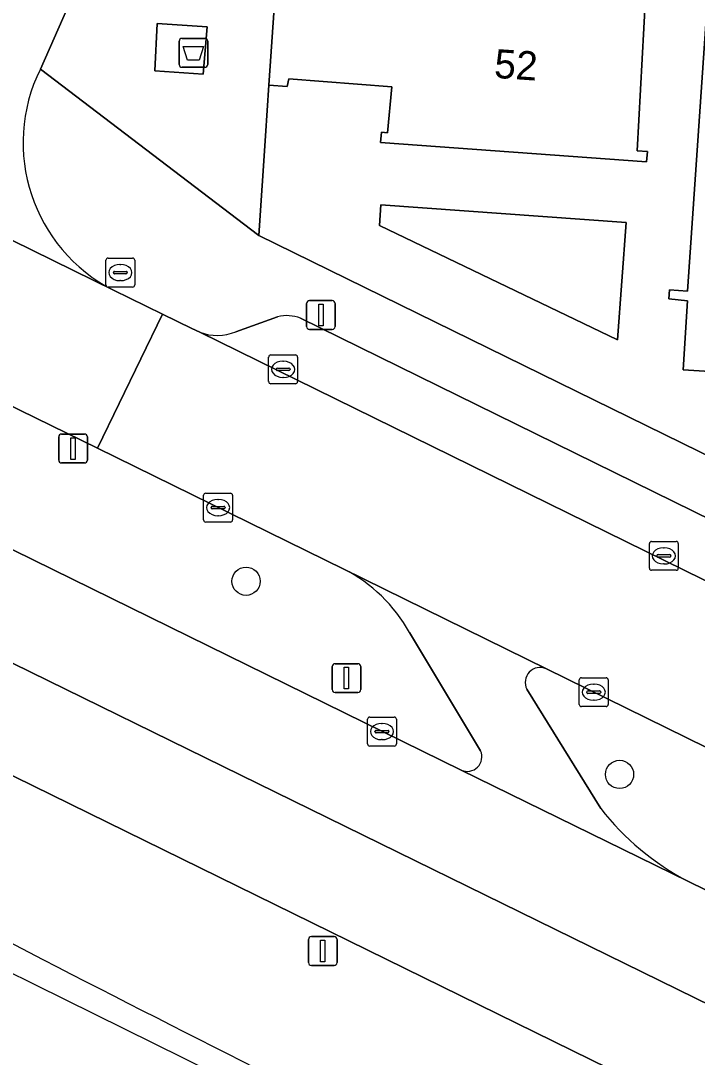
# Model space of a CAD drawing. Extents: x 160349 to 161355, y 381727 to 382854.
# Drawn here: x 160518.52 to 160541.94, y 381959.4 to 381995.3 of the extents above; entities that cross this region are included whole.
import ezdxf

# ---------------------------------------------------------------- set-up
doc = ezdxf.new("R2010")
doc.units = 0
for name, color, linetype in [('IMGEO_Afval_apart_plaats', 7, 'Continuous'), ('IMGEO_Berm_groen', 7, 'Continuous'), ('IMGEO_Boom', 7, 'Continuous'), ('IMGEO_Fietspad_open', 7, 'Continuous'), ('IMGEO_Groenvoorziening', 7, 'Continuous'), ('IMGEO_Kolk', 7, 'Continuous'), ('IMGEO_Lichtmast', 7, 'Continuous'), ('IMGEO_Pand', 7, 'Continuous'), ('IMGEO_Pand_nummerreeks', 7, 'Continuous'), ('IMGEO_Parkeervlak_open', 7, 'Continuous'), ('IMGEO_Rijbaan_lokaal_open', 7, 'Continuous'), ('IMGEO_Rijbaan_regionaal_gesloten', 7, 'Continuous'), ('IMGEO_Rioolput', 7, 'Continuous'), ('IMGEO_Verkeersbordpaal', 7, 'Continuous'), ('IMGEO_Voetpad_gesloten', 7, 'Continuous'), ('IMGEO_Voetpad_open', 7, 'Continuous')]:
    doc.layers.add(name, color=color, linetype=linetype)

msp = doc.modelspace()

# ---------------------------------------------------------------- linework, layer by layer
at = {"layer": 'IMGEO_Afval_apart_plaats'}
for p, q in [((160524.004, 381993.789), (160524.004, 381994.589)), ((160524.004, 381994.589), (160524.004, 381993.789)), ((160524.104, 381994.689), (160524.894, 381994.689)), ((160524.894, 381994.689), (160524.104, 381994.689)), ((160524.994, 381994.589), (160524.994, 381993.789)), ((160524.994, 381993.789), (160524.994, 381994.589)), ((160524.894, 381993.689), (160524.104, 381993.689)), ((160524.104, 381993.689), (160524.894, 381993.689))]:
    msp.add_line(p, q, dxfattribs=at)
msp.add_lwpolyline([(160524.147, 381994.403), (160524.851, 381994.403), (160524.702, 381993.933), (160524.296, 381993.933), (160524.147, 381994.403)], dxfattribs=at)
for centre, start, end in [((160524.104, 381994.589), 90, 180), ((160524.104, 381994.589), 90, 180), ((160524.894, 381994.589), 0, 90), ((160524.894, 381994.589), 360, 90), ((160524.104, 381993.789), 180, 270), ((160524.104, 381993.789), 180, 270), ((160524.894, 381993.789), 270, 0), ((160524.894, 381993.789), 270, 0)]:
    msp.add_arc(centre, 0.1, start, end, dxfattribs=at)
at = {"layer": 'IMGEO_Berm_groen'}
for points in [[(160470.966, 382000.2), (160471.23, 382000.07), (160471.374, 382000), (160500, 381985.934), (160504.124, 381983.908), (160533.77, 381969.346)], [(160539.534, 381958.684), (160500.917, 381977.657), (160500, 381978.108), (160455.444, 382000)], [(160529.706, 381976.301), (160521.176, 381980.499), (160506.148, 381987.854), (160504.347, 381988.735), (160498.999, 381991.333), (160481.251, 382000)], [(160534.438, 381970.009), (160531.98, 381974.106)], [(160608.793, 381937.16), (160592.235, 381945.566), (160572.712, 381955.134), (160536.714, 381972.851)], [(160536.042, 381972.144), (160538.598, 381968.014)], [(160541.611, 381965.496), (160611.254, 381931.265), (160646.282, 381914.496), (160650.605, 381913.428)]]:
    msp.add_lwpolyline(points, dxfattribs=at)
for centre, radius, start, end in [((160527.271, 381971.502), 5.381, 28.9353, 63.0902), ((160536.498, 381972.383), 0.515, 65.2686, 207.6392), ((160994.241, 382884.268), 1036.684, 241.849199, 243.798888), ((160533.981, 381969.801), 0.502, 245.0728, 24.4967), ((160545.928, 381973.724), 9.292, 217.9158, 242.3124)]:
    msp.add_arc(centre, radius, start, end, dxfattribs=at)
at = {"layer": 'IMGEO_Boom'}
for centre in [(160526.32, 381975.884), (160539.247, 381969.192)]:
    msp.add_circle(centre, 0.489, dxfattribs=at)
at = {"layer": 'IMGEO_Fietspad_open'}
for points in [[(160536.714, 381972.851), (160529.706, 381976.301)], [(160531.98, 381974.106), (160534.438, 381970.009)], [(160538.598, 381968.014), (160536.042, 381972.144)], [(160533.77, 381969.346), (160541.611, 381965.496)]]:
    msp.add_lwpolyline(points, dxfattribs=at)
for centre, radius, start, end in [((160527.271, 381971.502), 5.381, 28.9353, 63.0902), ((160536.498, 381972.383), 0.515, 65.2686, 207.6392), ((160533.981, 381969.801), 0.502, 245.0728, 24.4967), ((160545.928, 381973.724), 9.292, 217.9158, 242.3124)]:
    msp.add_arc(centre, radius, start, end, dxfattribs=at)
at = {"layer": 'IMGEO_Groenvoorziening'}
msp.add_lwpolyline([(160539.473, 381988.31), (160530.989, 381988.917), (160530.938, 381988.203), (160539.182, 381984.248)], close=True, dxfattribs=at)
at = {"layer": 'IMGEO_Kolk'}
for p, q in [((160527.178, 381983.725), (160528.03, 381983.725)), ((160527.103, 381982.799), (160527.103, 381983.651)), ((160527.591, 381983.505), (160527.616, 381983.505)), ((160528.104, 381983.651), (160528.104, 381982.799)), ((160527.362, 381983.219), (160527.362, 381983.231)), ((160527.8, 381983.182), (160527.402, 381983.182)), ((160527.405, 381983.268), (160527.803, 381983.268)), ((160527.846, 381983.231), (160527.846, 381983.219)), ((160528.03, 381982.725), (160527.178, 381982.725)), ((160527.614, 381982.945), (160527.589, 381982.945)), ((160524.852, 381978.009), (160524.852, 381978.861)), ((160524.927, 381978.935), (160525.779, 381978.935)), ((160525.34, 381978.715), (160525.365, 381978.715)), ((160525.853, 381978.861), (160525.853, 381978.009)), ((160525.111, 381978.429), (160525.111, 381978.441)), ((160525.549, 381978.392), (160525.151, 381978.392)), ((160525.154, 381978.478), (160525.552, 381978.478)), ((160525.595, 381978.441), (160525.595, 381978.429)), ((160525.779, 381977.935), (160524.927, 381977.935)), ((160525.363, 381978.155), (160525.338, 381978.155)), ((160540.356, 381977.263), (160541.208, 381977.263)), ((160540.281, 381976.337), (160540.281, 381977.189)), ((160540.769, 381977.043), (160540.794, 381977.043)), ((160541.282, 381977.189), (160541.282, 381976.337)), ((160540.54, 381976.757), (160540.54, 381976.769)), ((160540.978, 381976.72), (160540.58, 381976.72)), ((160540.583, 381976.806), (160540.981, 381976.806)), ((160541.024, 381976.769), (160541.024, 381976.757)), ((160541.208, 381976.263), (160540.356, 381976.263)), ((160540.792, 381976.483), (160540.767, 381976.483)), ((160537.93, 381972.542), (160538.782, 381972.542)), ((160537.855, 381971.616), (160537.855, 381972.468)), ((160538.343, 381972.322), (160538.368, 381972.322)), ((160538.856, 381972.468), (160538.856, 381971.616)), ((160538.114, 381972.036), (160538.114, 381972.048)), ((160538.552, 381971.999), (160538.154, 381971.999)), ((160538.157, 381972.085), (160538.555, 381972.085)), ((160538.598, 381972.048), (160538.598, 381972.036)), ((160538.782, 381971.542), (160537.93, 381971.542)), ((160538.366, 381971.762), (160538.341, 381971.762)), ((160530.524, 381970.251), (160530.524, 381971.103)), ((160530.599, 381971.177), (160531.451, 381971.177)), ((160531.525, 381971.103), (160531.525, 381970.251)), ((160531.012, 381970.957), (160531.037, 381970.957)), ((160530.783, 381970.671), (160530.783, 381970.683)), ((160531.221, 381970.634), (160530.823, 381970.634)), ((160530.826, 381970.72), (160531.224, 381970.72)), ((160531.035, 381970.397), (160531.01, 381970.397)), ((160531.267, 381970.683), (160531.267, 381970.671)), ((160531.451, 381970.177), (160530.599, 381970.177))]:
    msp.add_line(p, q, dxfattribs=at)
for points in [[(160527.178, 381983.725), (160528.03, 381983.725)], [(160527.103, 381982.799), (160527.103, 381983.651)], [(160528.104, 381983.651), (160528.104, 381982.799)], [(160528.03, 381982.725), (160527.178, 381982.725)], [(160524.852, 381978.009), (160524.852, 381978.861)], [(160524.927, 381978.935), (160525.779, 381978.935)], [(160525.853, 381978.861), (160525.853, 381978.009)], [(160525.779, 381977.935), (160524.927, 381977.935)], [(160540.356, 381977.263), (160541.208, 381977.263)], [(160540.281, 381976.337), (160540.281, 381977.189)], [(160541.282, 381977.189), (160541.282, 381976.337)], [(160541.208, 381976.263), (160540.356, 381976.263)], [(160537.93, 381972.542), (160538.782, 381972.542)], [(160537.855, 381971.616), (160537.855, 381972.468)], [(160538.856, 381972.468), (160538.856, 381971.616)], [(160538.782, 381971.542), (160537.93, 381971.542)], [(160530.524, 381970.251), (160530.524, 381971.103)], [(160530.599, 381971.177), (160531.451, 381971.177)], [(160531.525, 381971.103), (160531.525, 381970.251)], [(160531.451, 381970.177), (160530.599, 381970.177)]]:
    msp.add_lwpolyline(points, dxfattribs=at)
for centre, radius, start, end in [((160527.18, 381983.649), 0.0765, 91.552, 178.448), ((160527.18, 381983.649), 0.0765, 91.552, 178.448), ((160528.028, 381983.649), 0.0765, 1.552, 88.448), ((160528.028, 381983.649), 0.0765, 1.552, 88.448), ((160527.402, 381983.228), 0.0403, 85.8775, 175.7526), ((160527.399, 381983.218), 0.0366, 178.938, 274.7102), ((160527.803, 381983.225), 0.043, 264.8664, 352.4533), ((160527.807, 381983.23), 0.0386, 1.7309, 96.639), ((160527.18, 381982.801), 0.0765, 181.552, 268.448), ((160527.18, 381982.801), 0.0765, 181.552, 268.448), ((160528.028, 381982.801), 0.0765, 271.552, 358.448), ((160528.028, 381982.801), 0.0765, 271.552, 358.448), ((160524.929, 381978.859), 0.0765, 91.552, 178.448), ((160524.929, 381978.859), 0.0765, 91.552, 178.448), ((160525.777, 381978.859), 0.0765, 1.552, 88.448), ((160525.777, 381978.859), 0.0765, 1.552, 88.448), ((160525.151, 381978.438), 0.0403, 85.8775, 175.7526), ((160525.148, 381978.428), 0.0366, 178.938, 274.7102), ((160525.552, 381978.435), 0.043, 264.8664, 352.4533), ((160525.556, 381978.44), 0.0386, 1.7309, 96.639), ((160524.929, 381978.011), 0.0765, 181.552, 268.448), ((160524.929, 381978.011), 0.0765, 181.552, 268.448), ((160525.777, 381978.011), 0.0765, 271.552, 358.448), ((160525.777, 381978.011), 0.0765, 271.552, 358.448), ((160540.358, 381977.187), 0.0765, 91.552, 178.448), ((160540.358, 381977.187), 0.0765, 91.552, 178.448), ((160541.206, 381977.187), 0.0765, 1.552, 88.448), ((160541.206, 381977.187), 0.0765, 1.552, 88.448), ((160540.58, 381976.766), 0.0403, 85.8775, 175.7526), ((160540.577, 381976.756), 0.0366, 178.938, 274.7102), ((160540.981, 381976.763), 0.043, 264.8664, 352.4533), ((160540.985, 381976.768), 0.0386, 1.7309, 96.639), ((160540.358, 381976.339), 0.0765, 181.552, 268.448), ((160540.358, 381976.339), 0.0765, 181.552, 268.448), ((160541.206, 381976.339), 0.0765, 271.552, 358.448), ((160541.206, 381976.339), 0.0765, 271.552, 358.448), ((160537.932, 381972.466), 0.0765, 91.552, 178.448), ((160537.932, 381972.466), 0.0765, 91.552, 178.448), ((160538.78, 381972.466), 0.0765, 1.552, 88.448), ((160538.78, 381972.466), 0.0765, 1.552, 88.448), ((160538.154, 381972.045), 0.0403, 85.8775, 175.7526), ((160538.151, 381972.035), 0.0366, 178.938, 274.7102), ((160538.555, 381972.042), 0.043, 264.8664, 352.4533), ((160538.559, 381972.047), 0.0386, 1.7309, 96.639), ((160537.932, 381971.618), 0.0765, 181.552, 268.448), ((160537.932, 381971.618), 0.0765, 181.552, 268.448), ((160538.78, 381971.618), 0.0765, 271.552, 358.448), ((160538.78, 381971.618), 0.0765, 271.552, 358.448), ((160530.601, 381971.101), 0.0765, 91.552, 178.448), ((160530.601, 381971.101), 0.0765, 91.552, 178.448), ((160531.449, 381971.101), 0.0765, 1.552, 88.448), ((160531.449, 381971.101), 0.0765, 1.552, 88.448), ((160530.823, 381970.68), 0.0403, 85.8775, 175.7526), ((160530.82, 381970.67), 0.0366, 178.938, 274.7102), ((160531.224, 381970.677), 0.043, 264.8664, 352.4533), ((160531.228, 381970.682), 0.0386, 1.7309, 96.639), ((160530.601, 381970.253), 0.0765, 181.552, 268.448), ((160530.601, 381970.253), 0.0765, 181.552, 268.448), ((160531.449, 381970.253), 0.0765, 271.552, 358.448), ((160531.449, 381970.253), 0.0765, 271.552, 358.448)]:
    msp.add_arc(centre, radius, start, end, dxfattribs=at)
for centre, major_axis, ratio, start_param, end_param in [((160527.59, 381983.225), (-0.387, 0.002), 0.722429, 4.712389, 7.853982), ((160527.615, 381983.225), (-0.39, 0.002), 0.717154, 1.570796, 4.712389), ((160525.339, 381978.435), (-0.387, 0.002), 0.722429, 4.712389, 7.853982), ((160525.364, 381978.435), (-0.39, 0.002), 0.717154, 1.570796, 4.712389), ((160540.768, 381976.763), (-0.387, 0.002), 0.722429, 4.712389, 7.853982), ((160540.793, 381976.763), (-0.39, 0.002), 0.717154, 1.570796, 4.712389), ((160538.342, 381972.042), (-0.387, 0.002), 0.722429, 4.712389, 7.853982), ((160538.367, 381972.042), (-0.39, 0.002), 0.717154, 1.570796, 4.712389), ((160531.011, 381970.677), (-0.387, 0.002), 0.722429, 4.712389, 7.853982), ((160531.036, 381970.677), (-0.39, 0.002), 0.717154, 1.570796, 4.712389)]:
    msp.add_ellipse(centre, major_axis=major_axis, ratio=ratio, start_param=start_param, end_param=end_param, dxfattribs=at)
at = {"layer": 'IMGEO_Lichtmast'}
for p, q in [((160528.415, 381984.705), (160528.415, 381985.505)), ((160528.415, 381985.505), (160528.415, 381984.705)), ((160528.515, 381985.605), (160529.305, 381985.605)), ((160529.305, 381985.605), (160528.515, 381985.605)), ((160529.405, 381985.505), (160529.405, 381984.705)), ((160529.405, 381984.705), (160529.405, 381985.505)), ((160529.305, 381984.605), (160528.515, 381984.605)), ((160528.515, 381984.605), (160529.305, 381984.605))]:
    msp.add_line(p, q, dxfattribs=at)
msp.add_lwpolyline([(160528.835, 381985.48), (160528.985, 381985.48), (160528.985, 381984.73), (160528.835, 381984.73), (160528.835, 381985.48)], dxfattribs=at)
for centre, start, end in [((160528.515, 381985.505), 90, 180), ((160528.515, 381985.505), 90, 180), ((160529.305, 381985.505), 0, 90), ((160529.305, 381985.505), 360, 90), ((160528.515, 381984.705), 180, 270), ((160528.515, 381984.705), 180, 270), ((160529.305, 381984.705), 270, 0), ((160529.305, 381984.705), 270, 0)]:
    msp.add_arc(centre, 0.1, start, end, dxfattribs=at)
at = {"layer": 'IMGEO_Pand'}
for points in [[(160528.873, 382014.469), (160528.64, 382004.369), (160527.89, 382004.415), (160527.114, 381993.069), (160527.748, 381993.017), (160527.803, 381993.287), (160531.361, 381993.015), (160531.216, 381991.421), (160531.007, 381991.44), (160530.974, 381991.082), (160540.186, 381990.409), (160540.212, 381990.769), (160539.853, 381990.795), (160540.551, 382003.552), (160540.576, 382004.011), (160541.862, 382003.963), (160542.395, 382011.655), (160543.158, 382011.604), (160545.217, 382011.457), (160545.241, 382011.793), (160546.018, 382011.75), (160546.094, 382012.847), (160545.277, 382012.91), (160545.31, 382013.349)], [(160544.983, 381982.984), (160549.349, 381991.807), (160544.974, 381993.97), (160545.124, 381994.266), (160542.264, 381995.693), (160541.603, 381985.935), (160540.978, 381985.979), (160540.958, 381985.667), (160541.597, 381985.592), (160541.452, 381983.205)]]:
    msp.add_lwpolyline(points, close=True, dxfattribs=at)
at = {"layer": 'IMGEO_Parkeervlak_open'}
for points in [[(160527.412, 381985.04), (160525.966, 381984.527)], [(160572.357, 381963.283), (160528.206, 381984.994)], [(160524.716, 381984.511), (160574.307, 381960.126)]]:
    msp.add_lwpolyline(points, dxfattribs=at)
for centre, radius, start, end in [((160527.741, 381983.837), 1.247, 68.0837, 105.285), ((160525.321, 381986.073), 1.675, 248.8185, 292.6482)]:
    msp.add_arc(centre, radius, start, end, dxfattribs=at)
at = {"layer": 'IMGEO_Rijbaan_lokaal_open'}
for points in [[(160519.2, 381993.627), (160526.211, 382009.53)], [(160507.741, 381992.845), (160521.73, 381985.97)]]:
    msp.add_lwpolyline(points, dxfattribs=at)
for points in [[(160507.741, 381992.845), (160506.618, 381993.385), (160504.347, 381988.735), (160506.148, 381987.854), (160521.176, 381980.499), (160523.423, 381985.137), (160521.73, 381985.97)], [(160572.712, 381955.134), (160574.957, 381959.806), (160574.307, 381960.126), (160524.716, 381984.511), (160524.448, 381984.643), (160523.423, 381985.137), (160521.176, 381980.499), (160529.706, 381976.301), (160536.714, 381972.851)]]:
    msp.add_lwpolyline(points, close=True, dxfattribs=at)
msp.add_arc((160524.336, 381991.077), 5.734, 153.5988, 242.97, dxfattribs=at)
at = {"layer": 'IMGEO_Rijbaan_regionaal_gesloten'}
for points in [[(160611.254, 381931.265), (160541.611, 381965.496), (160533.77, 381969.346), (160504.124, 381983.908), (160500, 381985.934), (160471.374, 382000), (160471.23, 382000.07), (160470.966, 382000.2), (160470.66, 382000.348), (160450.169, 382010.348), (160440.51, 382015.937), (160430.85, 382021.147), (160416.645, 382028.442), (160389.625, 382042.303), (160373.577, 382050.173), (160371.881, 382047.489), (160375.217, 382045.862), (160386.708, 382039.893), (160421.758, 382022.143), (160437.621, 382013.617), (160463.286, 382000.069), (160480.616, 381991.543), (160502.506, 381980.754), (160574.526, 381945.414)], [(160455.444, 382000), (160500, 381978.108), (160500.917, 381977.657), (160539.534, 381958.684), (160573.257, 381942.368), (160602.469, 381927.781), (160631.431, 381913.742), (160643.255, 381908.186), (160644.778, 381911.361), (160621.946, 381922.116), (160603.508, 381931.151), (160574.526, 381945.414), (160502.506, 381980.754), (160480.616, 381991.543), (160463.286, 382000.069), (160437.621, 382013.617), (160421.758, 382022.143), (160386.708, 382039.893), (160375.217, 382045.862), (160371.881, 382047.489)], [(160388.502, 382029.431), (160386.929, 382030.144), (160366.707, 382039.047), (160365.751, 382037.141), (160419.184, 382012.886), (160466.234, 381988.022), (160504.185, 381969.247), (160520.062, 381961.392), (160640.692, 381901.715)]]:
    msp.add_lwpolyline(points, dxfattribs=at)
msp.add_arc((160994.241, 382884.268), 1036.684, 241.849199, 243.798888, dxfattribs=at)
at = {"layer": 'IMGEO_Rioolput'}
for p, q in [((160521.468, 381986.15), (160521.468, 381987.002)), ((160521.543, 381987.076), (160522.395, 381987.076)), ((160522.469, 381987.002), (160522.469, 381986.15)), ((160521.727, 381986.57), (160521.727, 381986.582)), ((160521.77, 381986.619), (160522.168, 381986.619)), ((160521.956, 381986.856), (160521.981, 381986.856)), ((160522.211, 381986.582), (160522.211, 381986.57)), ((160522.165, 381986.533), (160521.767, 381986.533)), ((160521.979, 381986.296), (160521.954, 381986.296)), ((160522.395, 381986.076), (160521.543, 381986.076))]:
    msp.add_line(p, q, dxfattribs=at)
for points in [[(160521.468, 381986.15), (160521.468, 381987.002)], [(160521.543, 381987.076), (160522.395, 381987.076)], [(160522.469, 381987.002), (160522.469, 381986.15)], [(160522.395, 381986.076), (160521.543, 381986.076)]]:
    msp.add_lwpolyline(points, dxfattribs=at)
for centre, radius, start, end in [((160521.545, 381987), 0.0765, 91.552, 178.448), ((160521.545, 381987), 0.0765, 91.552, 178.448), ((160522.393, 381987), 0.0765, 1.552, 88.448), ((160522.393, 381987), 0.0765, 1.552, 88.448), ((160521.767, 381986.579), 0.0403, 85.8775, 175.7526), ((160521.764, 381986.569), 0.0366, 178.938, 274.7102), ((160522.168, 381986.576), 0.043, 264.8664, 352.4533), ((160522.172, 381986.581), 0.0386, 1.7309, 96.639), ((160521.545, 381986.152), 0.0765, 181.552, 268.448), ((160521.545, 381986.152), 0.0765, 181.552, 268.448), ((160522.393, 381986.152), 0.0765, 271.552, 358.448), ((160522.393, 381986.152), 0.0765, 271.552, 358.448)]:
    msp.add_arc(centre, radius, start, end, dxfattribs=at)
for centre, major_axis, ratio, start_param, end_param in [((160521.955, 381986.576), (-0.387, 0.002), 0.722429, 4.712389, 7.853982), ((160521.98, 381986.576), (-0.39, 0.002), 0.717154, 1.570796, 4.712389)]:
    msp.add_ellipse(centre, major_axis=major_axis, ratio=ratio, start_param=start_param, end_param=end_param, dxfattribs=at)
at = {"layer": 'IMGEO_Verkeersbordpaal'}
for p, q in [((160519.837, 381980.082), (160519.837, 381980.882)), ((160519.837, 381980.882), (160519.837, 381980.082)), ((160519.937, 381980.982), (160520.727, 381980.982)), ((160520.727, 381980.982), (160519.937, 381980.982)), ((160520.827, 381980.882), (160520.827, 381980.082)), ((160520.827, 381980.082), (160520.827, 381980.882)), ((160520.727, 381979.982), (160519.937, 381979.982)), ((160519.937, 381979.982), (160520.727, 381979.982)), ((160529.302, 381972.129), (160529.302, 381972.929)), ((160529.302, 381972.929), (160529.302, 381972.129)), ((160529.402, 381973.029), (160530.192, 381973.029)), ((160530.192, 381973.029), (160529.402, 381973.029)), ((160530.292, 381972.929), (160530.292, 381972.129)), ((160530.292, 381972.129), (160530.292, 381972.929)), ((160530.192, 381972.029), (160529.402, 381972.029)), ((160529.402, 381972.029), (160530.192, 381972.029)), ((160528.58, 381963.576), (160529.37, 381963.576)), ((160529.37, 381963.576), (160528.58, 381963.576)), ((160528.48, 381962.676), (160528.48, 381963.476)), ((160528.48, 381963.476), (160528.48, 381962.676)), ((160529.47, 381963.476), (160529.47, 381962.676)), ((160529.47, 381962.676), (160529.47, 381963.476)), ((160529.37, 381962.576), (160528.58, 381962.576)), ((160528.58, 381962.576), (160529.37, 381962.576))]:
    msp.add_line(p, q, dxfattribs=at)
for points in [[(160520.257, 381980.857), (160520.407, 381980.857), (160520.407, 381980.107), (160520.257, 381980.107), (160520.257, 381980.857)], [(160529.722, 381972.904), (160529.872, 381972.904), (160529.872, 381972.154), (160529.722, 381972.154), (160529.722, 381972.904)], [(160528.9, 381963.451), (160529.05, 381963.451), (160529.05, 381962.701), (160528.9, 381962.701), (160528.9, 381963.451)]]:
    msp.add_lwpolyline(points, dxfattribs=at)
for centre, start, end in [((160519.937, 381980.882), 90, 180), ((160519.937, 381980.882), 90, 180), ((160520.727, 381980.882), 0, 90), ((160520.727, 381980.882), 360, 90), ((160519.937, 381980.082), 180, 270), ((160519.937, 381980.082), 180, 270), ((160520.727, 381980.082), 270, 0), ((160520.727, 381980.082), 270, 0), ((160529.402, 381972.929), 90, 180), ((160529.402, 381972.929), 90, 180), ((160530.192, 381972.929), 0, 90), ((160530.192, 381972.929), 360, 90), ((160529.402, 381972.129), 180, 270), ((160529.402, 381972.129), 180, 270), ((160530.192, 381972.129), 270, 0), ((160530.192, 381972.129), 270, 0), ((160528.58, 381963.476), 90, 180), ((160528.58, 381963.476), 90, 180), ((160529.37, 381963.476), 0, 90), ((160529.37, 381963.476), 360, 90), ((160528.58, 381962.676), 180, 270), ((160528.58, 381962.676), 180, 270), ((160529.37, 381962.676), 270, 0), ((160529.37, 381962.676), 270, 0)]:
    msp.add_arc(centre, 0.1, start, end, dxfattribs=at)
at = {"layer": 'IMGEO_Voetpad_gesloten'}
msp.add_lwpolyline([(160523.244, 381995.203), (160523.165, 381993.563), (160524.841, 381993.448), (160524.977, 381995.091)], close=True, dxfattribs=at)
at = {"layer": 'IMGEO_Voetpad_open'}
for points in [[(160526.211, 382009.53), (160519.2, 381993.627), (160526.761, 381987.863), (160526.995, 381991.315), (160527.114, 381993.069), (160527.89, 382004.415), (160528.64, 382004.369), (160528.873, 382014.469), (160529.135, 382019.87)], [(160542.395, 382011.655), (160541.862, 382003.963), (160540.576, 382004.011), (160540.551, 382003.552), (160539.853, 381990.795), (160540.212, 381990.769), (160540.186, 381990.409), (160530.974, 381991.082), (160531.007, 381991.44), (160531.216, 381991.421), (160531.361, 381993.015), (160527.803, 381993.287), (160527.748, 381993.017), (160527.114, 381993.069), (160526.995, 381991.315), (160526.761, 381987.863), (160574.983, 381964.188)], [(160544.983, 381982.984), (160541.452, 381983.205), (160541.597, 381985.592), (160540.958, 381985.667), (160540.978, 381985.979), (160541.603, 381985.935), (160542.264, 381995.693)], [(160574.983, 381964.188), (160526.761, 381987.863), (160519.2, 381993.627)], [(160521.73, 381985.97), (160523.423, 381985.137), (160524.448, 381984.643), (160524.716, 381984.511)], [(160525.966, 381984.527), (160527.412, 381985.04)], [(160528.206, 381984.994), (160572.357, 381963.283)]]:
    msp.add_lwpolyline(points, dxfattribs=at)
for points in [[(160523.244, 381995.203), (160524.977, 381995.091), (160524.841, 381993.448), (160523.165, 381993.563)], [(160539.182, 381984.248), (160530.938, 381988.203), (160530.989, 381988.917), (160539.473, 381988.31)]]:
    msp.add_lwpolyline(points, close=True, dxfattribs=at)
for centre, radius, start, end in [((160524.336, 381991.077), 5.734, 153.5988, 242.97), ((160527.741, 381983.837), 1.247, 68.0837, 105.285), ((160525.321, 381986.073), 1.675, 248.8185, 292.6482)]:
    msp.add_arc(centre, radius, start, end, dxfattribs=at)

# ---------------------------------------------------------------- texts
at = {"layer": 'IMGEO_Pand_nummerreeks'}
msp.add_text('52', height=1, rotation=356.0912, dxfattribs=at).set_placement((160534.889, 381993.325))

doc.saveas('drawing.dxf')
